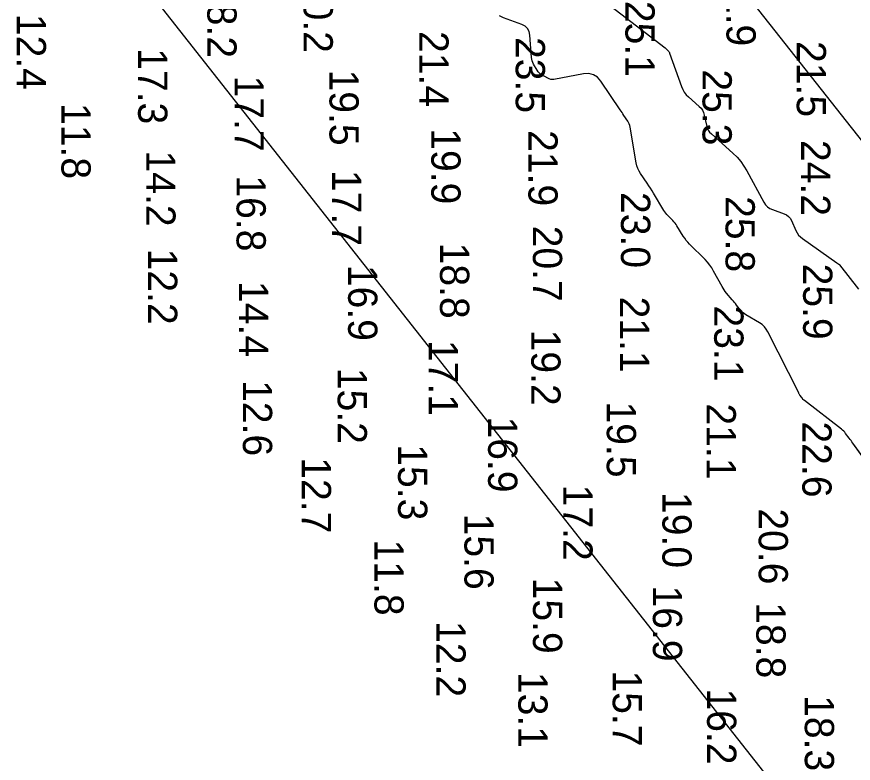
# Model space of a CAD drawing. Extents: x 1178573 to 1187098, y 693282 to 751751.
# Drawn here: x 1184153.4 to 1184511, y 737640.5 to 737959.7 of the extents above; entities that cross this region are included whole.
import ezdxf

# ---------------------------------------------------------------- set-up
doc = ezdxf.new("R2010")
doc.units = 0
for name, color, linetype in [('G-ANNO-PATT', 7, 'Continuous'), ('V-HYDS-MAJR', 7, 'Continuous'), ('V-HYDS-SOUN', 7, 'Continuous')]:
    doc.layers.add(name, color=color, linetype=linetype)

msp = doc.modelspace()

# ---------------------------------------------------------------- linework, layer by layer
at = {"layer": 'G-ANNO-PATT'}
for p, q in [((1184698.75, 737672.97), (1184381.59, 738075.66)), ((1184201.87, 737980.6), (1184742.06, 737294.73)), ((1184360.6, 737959.58), (1184359.76, 737960.07)), ((1184361.52, 737959.19), (1184360.6, 737959.58)), ((1184369.32, 737956.38), (1184361.52, 737959.19)), ((1184370.75, 737955.66), (1184369.32, 737956.38)), ((1184371.8, 737954.65), (1184370.75, 737955.66)), ((1184372.49, 737953.37), (1184371.8, 737954.65)), ((1184372.81, 737951.79), (1184372.49, 737953.37)), ((1184373.52, 737942.27), (1184372.81, 737951.79)), ((1184373.62, 737941.53), (1184373.52, 737942.27)), ((1184373.8, 737940.81), (1184373.62, 737941.53)), ((1184374.05, 737940.12), (1184373.8, 737940.81)), ((1184374.39, 737939.45), (1184374.05, 737940.12)), ((1184375.93, 737936.78), (1184374.39, 737939.45)), ((1184376.32, 737936.18), (1184375.93, 737936.78)), ((1184376.78, 737935.66), (1184376.32, 737936.18)), ((1184377.3, 737935.19), (1184376.78, 737935.66)), ((1184377.9, 737934.8), (1184377.3, 737935.19)), ((1184380.4, 737933.36), (1184377.9, 737934.8)), ((1184395.73, 737935.24), (1184383.07, 737932.9)), ((1184397.95, 737935.37), (1184395.73, 737935.24)), ((1184399.92, 737934.9), (1184397.95, 737935.37)), ((1184401.63, 737933.82), (1184399.92, 737934.9)), ((1184403.1, 737932.15), (1184401.63, 737933.82)), ((1184381.03, 737933.06), (1184380.4, 737933.36)), ((1184381.69, 737932.88), (1184381.03, 737933.06)), ((1184382.37, 737932.83), (1184381.69, 737932.88)), ((1184383.07, 737932.9), (1184382.37, 737932.83)), ((1184411.36, 737919.9), (1184403.1, 737932.15)), ((1184411.76, 737919.3), (1184411.36, 737919.9)), ((1184412.17, 737918.7), (1184411.76, 737919.3)), ((1184412.57, 737918.1), (1184412.17, 737918.7)), ((1184412.97, 737917.5), (1184412.57, 737918.1)), ((1184414.58, 737915.09), (1184412.97, 737917.5)), ((1184414.95, 737914.47), (1184414.58, 737915.09)), ((1184415.25, 737913.83), (1184414.95, 737914.47)), ((1184415.47, 737913.16), (1184415.25, 737913.83)), ((1184415.63, 737912.46), (1184415.47, 737913.16)), ((1184418.24, 737897.21), (1184415.63, 737912.46)), ((1184418.52, 737895.99), (1184418.24, 737897.21)), ((1184418.92, 737894.82), (1184418.52, 737895.99)), ((1184419.45, 737893.7), (1184418.92, 737894.82)), ((1184420.1, 737892.63), (1184419.45, 737893.7)), ((1184422.96, 737888.46), (1184420.1, 737892.63)), ((1184423.67, 737887.41), (1184422.96, 737888.46)), ((1184424.36, 737886.35), (1184423.67, 737887.41)), ((1184425.03, 737885.28), (1184424.36, 737886.35)), ((1184425.69, 737884.2), (1184425.03, 737885.28)), ((1184430.07, 737876.81), (1184425.69, 737884.2)), ((1184430.46, 737876.2), (1184430.07, 737876.81)), ((1184430.88, 737875.62), (1184430.46, 737876.2)), ((1184431.34, 737875.07), (1184430.88, 737875.62)), ((1184431.83, 737874.54), (1184431.34, 737875.07)), ((1184433.88, 737872.49), (1184431.83, 737874.54)), ((1184434.37, 737871.96), (1184433.88, 737872.49)), ((1184434.83, 737871.41), (1184434.37, 737871.96)), ((1184435.26, 737870.83), (1184434.83, 737871.41)), ((1184435.66, 737870.23), (1184435.26, 737870.83)), ((1184438.37, 737865.84), (1184435.66, 737870.23)), ((1184438.97, 737864.92), (1184438.37, 737865.84)), ((1184439.63, 737864.05), (1184438.97, 737864.92)), ((1184440.33, 737863.21), (1184439.63, 737864.05)), ((1184441.08, 737862.41), (1184440.33, 737863.21)), ((1184447.66, 737855.83), (1184441.08, 737862.41)), ((1184448.7, 737854.7), (1184447.66, 737855.83)), ((1184449.66, 737853.51), (1184448.7, 737854.7)), ((1184450.53, 737852.25), (1184449.66, 737853.51)), ((1184451.31, 737850.93), (1184450.53, 737852.25)), ((1184454.91, 737844.3), (1184451.31, 737850.93)), ((1184455.34, 737843.56), (1184454.91, 737844.3)), ((1184455.81, 737842.84), (1184455.34, 737843.56)), ((1184456.32, 737842.15), (1184455.81, 737842.84)), ((1184456.86, 737841.48), (1184456.32, 737842.15)), ((1184459.3, 737838.67), (1184456.86, 737841.48)), ((1184459.77, 737838.11), (1184459.3, 737838.67)), ((1184460.24, 737837.55), (1184459.77, 737838.11)), ((1184460.7, 737836.99), (1184460.24, 737837.55)), ((1184461.15, 737836.41), (1184460.7, 737836.99)), ((1184462.94, 737834.12), (1184461.15, 737836.41)), ((1184463.41, 737833.57), (1184462.94, 737834.12)), ((1184463.93, 737833.07), (1184463.41, 737833.57)), ((1184464.49, 737832.62), (1184463.93, 737833.07)), ((1184465.1, 737832.23), (1184464.49, 737832.62)), ((1184470.94, 737828.78), (1184465.1, 737832.23)), ((1184472.05, 737828.02), (1184470.94, 737828.78)), ((1184473.02, 737827.13), (1184472.05, 737828.02)), ((1184473.85, 737826.1), (1184473.02, 737827.13)), ((1184474.54, 737824.94), (1184473.85, 737826.1)), ((1184487.69, 737798.81), (1184474.54, 737824.94)), ((1184487.82, 737798.57), (1184487.69, 737798.81)), ((1184487.95, 737798.35), (1184487.82, 737798.57)), ((1184488.09, 737798.12), (1184487.95, 737798.35)), ((1184488.24, 737797.91), (1184488.09, 737798.12)), ((1184489.06, 737796.79), (1184488.24, 737797.91)), ((1184489.12, 737796.71), (1184489.06, 737796.79)), ((1184489.17, 737796.63), (1184489.12, 737796.71)), ((1184489.22, 737796.54), (1184489.17, 737796.63)), ((1184489.28, 737796.45), (1184489.22, 737796.54)), ((1184489.5, 737796.05), (1184489.28, 737796.45)), ((1184489.54, 737795.99), (1184489.5, 737796.05)), ((1184489.59, 737795.95), (1184489.54, 737795.99)), ((1184489.64, 737795.9), (1184489.59, 737795.95)), ((1184489.7, 737795.87), (1184489.64, 737795.9)), ((1184489.95, 737795.75), (1184489.7, 737795.87)), ((1184490.01, 737795.72), (1184489.95, 737795.75)), ((1184490.07, 737795.68), (1184490.01, 737795.72)), ((1184490.13, 737795.64), (1184490.07, 737795.68)), ((1184490.18, 737795.6), (1184490.13, 737795.64)), ((1184505.97, 737783.3), (1184490.18, 737795.6)), ((1184506.46, 737782.9), (1184505.97, 737783.3)), ((1184506.92, 737782.46), (1184506.46, 737782.9)), ((1184507.35, 737781.99), (1184506.92, 737782.46)), ((1184507.75, 737781.5), (1184507.35, 737781.99)), ((1184509.29, 737779.45), (1184507.75, 737781.5)), ((1184509.68, 737778.94), (1184509.29, 737779.45)), ((1184510.06, 737778.43), (1184509.68, 737778.94)), ((1184510.43, 737777.91), (1184510.06, 737778.43)), ((1184510.81, 737777.39), (1184510.43, 737777.91)), ((1184520.42, 737764.06), (1184510.81, 737777.39))]:
    msp.add_line(p, q, dxfattribs=at)
msp.add_lwpolyline([(1184407.42, 737964.19), (1184430.65, 737946.34), (1184430.7, 737946.3), (1184430.74, 737946.26), (1184430.78, 737946.23), (1184430.82, 737946.19), (1184430.97, 737946.02), (1184431.01, 737945.98), (1184431.05, 737945.94), (1184431.09, 737945.9), (1184431.13, 737945.86), (1184432.03, 737944.93), (1184432.18, 737944.76), (1184432.31, 737944.57), (1184432.42, 737944.37), (1184432.51, 737944.16), (1184437.57, 737929.86), (1184438.11, 737928.59), (1184438.79, 737927.42), (1184439.62, 737926.35), (1184440.6, 737925.38), (1184445.2, 737921.34), (1184445.96, 737920.55), (1184446.58, 737919.68), (1184447.03, 737918.71), (1184447.34, 737917.65), (1184448.24, 737913.25), (1184448.54, 737912.19), (1184448.99, 737911.22), (1184449.6, 737910.34), (1184450.36, 737909.55), (1184459.59, 737901.28), (1184461.32, 737899.58), (1184462.89, 737897.76), (1184464.3, 737895.81), (1184465.55, 737893.73), (1184472.81, 737880.33), (1184473.5, 737879.29), (1184474.34, 737878.43), (1184475.32, 737877.74), (1184476.46, 737877.22), (1184481.53, 737875.42), (1184482.54, 737874.95), (1184483.4, 737874.31), (1184484.1, 737873.5), (1184484.63, 737872.51), (1184486.47, 737868.25), (1184487, 737867.24), (1184487.64, 737866.32), (1184488.4, 737865.5), (1184489.29, 737864.78), (1184503.99, 737854.43), (1184504.03, 737854.4), (1184504.07, 737854.37), (1184504.11, 737854.35), (1184504.15, 737854.32), (1184504.32, 737854.21), (1184504.36, 737854.18), (1184504.4, 737854.16), (1184504.44, 737854.13), (1184504.48, 737854.1), (1184504.89, 737853.86), (1184504.97, 737853.81), (1184505.04, 737853.75), (1184505.11, 737853.68), (1184505.17, 737853.61), (1184513.29, 737843.19)], dxfattribs=at)
at = {"layer": 'V-HYDS-MAJR'}
for points in [[(1184407.42, 737964.19), (1184430.65, 737946.34), (1184430.7, 737946.3), (1184430.74, 737946.26), (1184430.78, 737946.23), (1184430.82, 737946.19), (1184430.97, 737946.02), (1184431.01, 737945.98), (1184431.05, 737945.94), (1184431.09, 737945.9), (1184431.13, 737945.86), (1184432.03, 737944.93), (1184432.18, 737944.76), (1184432.31, 737944.57), (1184432.42, 737944.37), (1184432.51, 737944.16), (1184437.57, 737929.86), (1184438.11, 737928.59), (1184438.79, 737927.42), (1184439.62, 737926.35), (1184440.6, 737925.38), (1184445.2, 737921.34), (1184445.96, 737920.55), (1184446.58, 737919.68), (1184447.03, 737918.71), (1184447.34, 737917.65), (1184448.24, 737913.25), (1184448.54, 737912.19), (1184448.99, 737911.22), (1184449.6, 737910.34), (1184450.36, 737909.55), (1184459.59, 737901.28), (1184461.32, 737899.58), (1184462.89, 737897.76), (1184464.3, 737895.81), (1184465.55, 737893.73), (1184472.81, 737880.33), (1184473.5, 737879.29), (1184474.34, 737878.43), (1184475.32, 737877.74), (1184476.46, 737877.22), (1184481.53, 737875.42), (1184482.54, 737874.95), (1184483.4, 737874.31), (1184484.1, 737873.5), (1184484.63, 737872.51), (1184486.47, 737868.25), (1184487, 737867.24), (1184487.64, 737866.32), (1184488.4, 737865.5), (1184489.29, 737864.78), (1184503.99, 737854.43), (1184504.03, 737854.4), (1184504.07, 737854.37), (1184504.11, 737854.35), (1184504.15, 737854.32), (1184504.32, 737854.21), (1184504.36, 737854.18), (1184504.4, 737854.16), (1184504.44, 737854.13), (1184504.48, 737854.1), (1184504.89, 737853.86), (1184504.97, 737853.81), (1184505.04, 737853.75), (1184505.11, 737853.68), (1184505.17, 737853.61), (1184513.29, 737843.19)], [(1184520.42, 737764.06), (1184510.81, 737777.39), (1184510.43, 737777.91), (1184510.06, 737778.43), (1184509.68, 737778.94), (1184509.29, 737779.45), (1184507.75, 737781.5), (1184507.35, 737781.99), (1184506.92, 737782.46), (1184506.46, 737782.9), (1184505.97, 737783.3), (1184490.18, 737795.6), (1184490.13, 737795.64), (1184490.07, 737795.68), (1184490.01, 737795.72), (1184489.95, 737795.75), (1184489.7, 737795.87), (1184489.64, 737795.9), (1184489.59, 737795.95), (1184489.54, 737795.99), (1184489.5, 737796.05), (1184489.28, 737796.45), (1184489.22, 737796.54), (1184489.17, 737796.63), (1184489.12, 737796.71), (1184489.06, 737796.79), (1184488.24, 737797.91), (1184488.09, 737798.12), (1184487.95, 737798.35), (1184487.82, 737798.57), (1184487.69, 737798.81), (1184474.54, 737824.94), (1184473.85, 737826.1), (1184473.02, 737827.13), (1184472.05, 737828.02), (1184470.94, 737828.78), (1184465.1, 737832.23), (1184464.49, 737832.62), (1184463.93, 737833.07), (1184463.41, 737833.57), (1184462.94, 737834.12), (1184461.15, 737836.41), (1184460.7, 737836.99), (1184460.24, 737837.55), (1184459.77, 737838.11), (1184459.3, 737838.67), (1184456.86, 737841.48), (1184456.32, 737842.15), (1184455.81, 737842.84), (1184455.34, 737843.56), (1184454.91, 737844.3), (1184451.31, 737850.93), (1184450.53, 737852.25), (1184449.66, 737853.51), (1184448.7, 737854.7), (1184447.66, 737855.83), (1184441.08, 737862.41), (1184440.33, 737863.21), (1184439.63, 737864.05), (1184438.97, 737864.92), (1184438.37, 737865.84), (1184435.66, 737870.23), (1184435.26, 737870.83), (1184434.83, 737871.41), (1184434.37, 737871.96), (1184433.88, 737872.49), (1184431.83, 737874.54), (1184431.34, 737875.07), (1184430.88, 737875.62), (1184430.46, 737876.2), (1184430.07, 737876.81), (1184425.69, 737884.2), (1184425.03, 737885.28), (1184424.36, 737886.35), (1184423.67, 737887.41), (1184422.96, 737888.46), (1184420.1, 737892.63), (1184419.45, 737893.7), (1184418.92, 737894.82), (1184418.52, 737895.99), (1184418.24, 737897.21), (1184415.63, 737912.46), (1184415.47, 737913.16), (1184415.25, 737913.83), (1184414.95, 737914.47), (1184414.58, 737915.09), (1184412.97, 737917.5), (1184412.57, 737918.1), (1184412.17, 737918.7), (1184411.76, 737919.3), (1184411.36, 737919.9), (1184403.1, 737932.15), (1184401.63, 737933.82), (1184399.92, 737934.9), (1184397.95, 737935.37), (1184395.73, 737935.24), (1184383.07, 737932.9), (1184382.37, 737932.83), (1184381.69, 737932.88), (1184381.03, 737933.06), (1184380.4, 737933.36), (1184377.9, 737934.8), (1184377.3, 737935.19), (1184376.78, 737935.66), (1184376.32, 737936.18), (1184375.93, 737936.78), (1184374.39, 737939.45), (1184374.05, 737940.12), (1184373.8, 737940.81), (1184373.62, 737941.53), (1184373.52, 737942.27), (1184372.81, 737951.79), (1184372.49, 737953.37), (1184371.8, 737954.65), (1184370.75, 737955.66), (1184369.32, 737956.38), (1184361.52, 737959.19), (1184360.6, 737959.58), (1184359.76, 737960.07)]]:
    msp.add_lwpolyline(points, dxfattribs=at)

# ---------------------------------------------------------------- texts
at = {"layer": 'V-HYDS-SOUN'}
for s, p in [('21.9 ', (1184456.82, 737979.61)), ('18.2 ', (1184234.89, 737974.55)), ('20.2 ', (1184276.03, 737976.75)), ('25.1 ', (1184413.62, 737966.47)), ('12.4 ', (1184153.4, 737960.91)), ('21.4 ', (1184325.51, 737953.57)), ('23.5 ', (1184366.73, 737951.01)), ('21.5 ', (1184486.87, 737949.3)), ('17.3 ', (1184205.3, 737946.24)), ('19.5 ', (1184287.1, 737937.1)), ('25.3 ', (1184446.58, 737937.18)), ('17.7 ', (1184246.51, 737934.53)), ('11.8 ', (1184172.51, 737922.78)), ('19.9 ', (1184330.64, 737911.99)), ('21.9 ', (1184372.14, 737911.2)), ('24.2 ', (1184488.72, 737907)), ('14.2 ', (1184208.77, 737902.47)), ('17.7 ', (1184288.24, 737894.17)), ('16.8 ', (1184247.37, 737891.84)), ('23.0 ', (1184411.73, 737884.73)), ('25.8 ', (1184456.43, 737882.98)), ('20.7 ', (1184374.07, 737870.32)), ('12.2 ', (1184209.53, 737860.54)), ('18.8 ', (1184334.35, 737863.07)), ('16.9 ', (1184295.08, 737853.59)), ('25.9 ', (1184489.6, 737854.11)), ('14.4 ', (1184248.41, 737846.68)), ('21.1 ', (1184411.29, 737840)), ('23.1 ', (1184451.58, 737836.22)), ('19.2 ', (1184373.37, 737825.89)), ('17.1 ', (1184329.56, 737821.46)), ('15.2 ', (1184290.6, 737809.56)), ('12.6 ', (1184250.09, 737804.31)), ('19.5 ', (1184405.64, 737795.17)), ('21.1 ', (1184448.33, 737794.33)), ('16.9 ', (1184354.92, 737788.76)), ('22.6 ', (1184489.26, 737786.63)), ('15.3 ', (1184316.43, 737776.85)), ('12.7 ', (1184275.28, 737771.3)), ('17.2 ', (1184387.05, 737759.59)), ('19.0 ', (1184429.42, 737756.45)), ('20.6 ', (1184470.59, 737749.45)), ('15.6 ', (1184344.8, 737747.19)), ('11.8 ', (1184306.33, 737736.13)), ('15.9 ', (1184374.11, 737719.83)), ('16.9 ', (1184425.36, 737716.48)), ('18.8 ', (1184469.58, 737709.33)), ('12.2 ', (1184332.79, 737701.26)), ('13.1 ', (1184367.82, 737679.5)), ('15.7 ', (1184408.19, 737680.16)), ('16.2 ', (1184448.53, 737672.45)), ('18.3 ', (1184490.31, 737669.6))]:
    msp.add_text(s, height=12.5, rotation=270, dxfattribs=at).set_placement(p)

doc.saveas('drawing.dxf')
